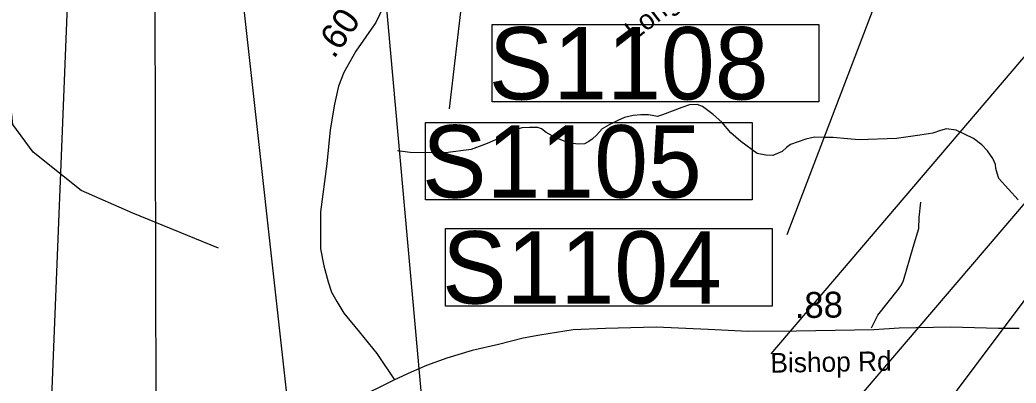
# Model space of a CAD drawing. Extents: x 1662474 to 1856135, y 779280 to 917889.
# Drawn here: x 1747877 to 1752695, y 817462 to 819218 of the extents above; entities that cross this region are included whole.
import ezdxf

# ---------------------------------------------------------------- set-up
doc = ezdxf.new("R2010")
doc.units = 0
for name, color, linetype in [('Exist Hydrographic Misc Water Feature', 7, 'Continuous'), ('Exist Road Non-System Type 51', 7, 'Continuous'), ('Exist Road Primary Interstate Structure Ovrhead Sign CELL', 7, 'Continuous'), ('Exist Road Primary Interstate Structure Standard Bridge Number Label', 7, 'Continuous'), ('Exist Road Secondary Type 51 Attributed', 7, 'Continuous'), ('Exist Road Secondary Type 51 Label', 7, 'Continuous'), ('Prop DGN Element Guardrail', 7, 'Continuous')]:
    doc.layers.add(name, color=color, linetype=linetype)

msp = doc.modelspace()

# ---------------------------------------------------------------- linework, layer by layer
at = {"layer": 'Exist Hydrographic Misc Water Feature'}
for points in [[(1748838, 818114.5), (1748422.9, 818283.8), (1748173.8, 818393.9), (1747941.9, 818579.2), (1747842.8, 818712.5), (1747796.9, 819146.7), (1747772.9, 819272), (1747689.9, 819349.1), (1747481.9, 819382.9), (1747339.8, 819349.6), (1747204.9, 819152.2), (1747054.8, 819188), (1746674.9, 819632.3)], [(1752704.6, 818348.3), (1752611.5, 818451.1), (1752603.5, 818477.2), (1752597.8, 818499.3), (1752595.9, 818519.3), (1752582.2, 818547.4), (1752556.4, 818585.6), (1752528.7, 818613.8), (1752488.9, 818644.2), (1752405.2, 818684.9), (1752359.3, 818691.3), (1752329.2, 818683.5), (1752293.1, 818669.8), (1752229.1, 818660.3), (1752116.7, 818645.2), (1751934.9, 818638.7), (1751878.9, 818643.2), (1751810.8, 818649.8), (1751764.9, 818650.1), (1751720.8, 818650.5), (1751678.7, 818640.9), (1751604.5, 818615.5), (1751584.4, 818601.6), (1751564.1, 818581.8), (1751518, 818562.2), (1751484.2, 818564.4), (1751442.1, 818572.8), (1751364.6, 818629.4), (1751314.8, 818671.8), (1751271.3, 818724.2), (1751229.5, 818760.6), (1751178, 818799), (1751152, 818809.2), (1751115.9, 818807.5), (1751077.7, 818793.8), (1750985.5, 818758.6), (1750961.5, 818750.8), (1750917.4, 818759.2), (1750879.5, 818759.4), (1750843.4, 818755.7), (1750801.5, 818746.1), (1750769.5, 818732.4), (1750727.5, 818710.7), (1750693.3, 818690.9), (1750667.2, 818663.2), (1750645.1, 818641.3), (1750628.9, 818629.5), (1750606.9, 818619.6), (1750579.1, 818617.8), (1750535.6, 818622.2), (1750501.7, 818634.5), (1750466.3, 818648.8), (1750423, 818673.2), (1750399.4, 818691.3), (1750381.6, 818697.4), (1750342, 818697.7), (1750304.5, 818696), (1750256.7, 818680.5), (1750202.6, 818648.9), (1750136.8, 818621.3), (1750058.8, 818592), (1749935.4, 818575), (1749897.7, 818575.4), (1749764, 818576.4), (1749703.1, 818584.8)]]:
    msp.add_lwpolyline(points, dxfattribs=at)
at = {"layer": 'Exist Road Non-System Type 51'}
msp.add_lwpolyline([(1751995.6, 817729.2), (1752026, 817790.9), (1752126.5, 817916.4), (1752140.6, 817936.9), (1752150.9, 817958.4), (1752197.9, 818119.9), (1752224.4, 818209.9), (1752226.8, 818262.9), (1752233.9, 818336.9)], dxfattribs=at)
at = {"layer": 'Exist Road Primary Interstate Structure Ovrhead Sign CELL'}
for p, q in [((1750239.3, 821225.8), (1749953.1, 818787.7)), ((1752694.9, 821081), (1751586.2, 818179.1)), ((1754387.1, 820982.1), (1751509.4, 817602.8))]:
    msp.add_line(p, q, dxfattribs=at)
for points in [[(1750160.4, 819195.9), (1751740.4, 819195.9), (1751740.4, 818821.7), (1750160.4, 818821.7)], [(1749837.9, 818721.5), (1751417.9, 818721.5), (1751417.9, 818347.4), (1749837.9, 818347.4)], [(1749934.8, 818209), (1751514.8, 818209), (1751514.8, 817834.8), (1749934.8, 817834.8)]]:
    msp.add_lwpolyline(points, close=True, dxfattribs=at)
at = {"layer": 'Exist Road Primary Interstate Structure Standard Bridge Number Label'}
for p, q in [((1748653.9, 822022.8), (1749411.8, 815200.6)), ((1748524.9, 821919.1), (1748543.3, 812757.1)), ((1748206.4, 821839.1), (1747880.9, 813610.9)), ((1755059.1, 821055.3), (1751374.9, 816738.3)), ((1755046.7, 820953.7), (1751490.2, 816200.4)), ((1749502.7, 820919.7), (1749925.9, 816211.5))]:
    msp.add_line(p, q, dxfattribs=at)
at = {"layer": 'Exist Road Secondary Type 51 Attributed'}
for points in [[(1749841.7, 820446.2), (1749799.2, 820149.5), (1749779.6, 820005.6), (1749732.3, 819766.6), (1749691.2, 819488.9), (1749650.1, 819314), (1749598.6, 819206), (1749501, 819067.2), (1749444.4, 818964.3), (1749418.7, 818897.4), (1749398.2, 818810), (1749377.6, 818686.6), (1749362.2, 818522), (1749331.3, 818290.6), (1749331.3, 818110.6), (1749346.7, 818028.3), (1749367.3, 817951.2), (1749383.8, 817901.4), (1749410.1, 817856.1), (1749443.7, 817800.6), (1749519.6, 817708.5), (1749602.9, 817604.8), (1749688.4, 817477.7)], [(1752710.4, 817725.5), (1752609.6, 817726.2), (1752377.8, 817731.9), (1752129.5, 817727.5), (1752007.8, 817719.1), (1751820.3, 817716.4), (1751633.2, 817713.6), (1751399.1, 817711.8), (1751206.6, 817721), (1750953.5, 817731.7), (1750708.8, 817726.1), (1750552.5, 817720.2), (1750391, 817694.4), (1750310.7, 817680), (1750192.4, 817648.6), (1750063.8, 817619.4), (1749942.5, 817582.9), (1749843.9, 817547.8), (1749768.7, 817515.7), (1749688.4, 817477.7)], [(1749688.4, 817477.7), (1749496.3, 817382.8), (1749309.3, 817290.7), (1749198.2, 817239.6), (1749132.5, 817223.5), (1748967.6, 817178.7), (1748802, 817134.9)]]:
    msp.add_lwpolyline(points, dxfattribs=at)

# ---------------------------------------------------------------- texts
at = {"layer": 'Exist Road Primary Interstate Structure Ovrhead Sign CELL'}
for s, p in [('S1108', (1750144.4, 818833.3)), ('S1105', (1749821.8, 818359)), ('S1104', (1749918.8, 817846.4))]:
    msp.add_text(s, height=350, dxfattribs=at).set_placement(p)
at = {"layer": 'Exist Road Secondary Type 51 Label'}
for s, rotation, p in [('Longacre Rd', 38.0907, (1750848.9, 819115.2)), ('Bishop Rd', 0.9686, (1751507.7, 817512))]:
    msp.add_text(s, height=95, rotation=rotation, dxfattribs=at).set_placement(p)
at = {"layer": 'Prop DGN Element Guardrail'}
for s, rotation, p in [('.60', 54.8754, (1749395.6, 819026)), ('.88', 0.8569, (1751625.8, 817776))]:
    msp.add_text(s, height=125, rotation=rotation, dxfattribs=at).set_placement(p)

doc.saveas('drawing.dxf')
